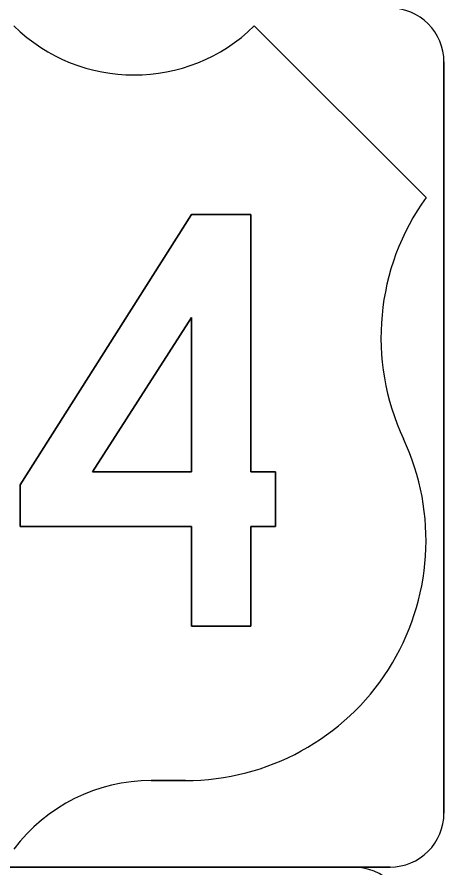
# Model space of a CAD drawing. Extents: x 10133 to 81668, y 5524 to 11018.
# Drawn here: x 29876.2 to 29925.9, y 9439.8 to 9538.8 of the extents above; entities that cross this region are included whole.
import ezdxf

# ---------------------------------------------------------------- set-up
doc = ezdxf.new("R2010")
doc.units = 0
doc.layers.add('DisPlatData', color=7, linetype='Continuous')
doc.layers.add('Level 6', color=7, linetype='Continuous')

msp = doc.modelspace()

# ---------------------------------------------------------------- linework, layer by layer
at = {"layer": 'DisPlatData'}
for p, q in [((29903.813, 9537.745), (29923.778, 9517.778)), ((29923.778, 9517.778), (29903.813, 9537.745)), ((29925.863, 9446.078), (29925.863, 9533.578)), ((29925.863, 9446.078), (29925.863, 9533.578)), ((29925.863, 9533.578), (29925.863, 9533.578)), ((29925.863, 9533.578), (29925.863, 9446.078)), ((29925.863, 9533.578), (29925.863, 9533.578)), ((29925.863, 9533.578), (29925.863, 9446.078)), ((29895.829, 9449.898), (29891.833, 9449.898)), ((29891.833, 9449.898), (29895.829, 9449.898)), ((29925.863, 9446.078), (29925.863, 9446.078)), ((29925.863, 9446.078), (29925.863, 9446.078)), ((29832.113, 9439.828), (29919.613, 9439.828)), ((29832.113, 9439.828), (29919.613, 9439.828)), ((29919.613, 9439.828), (29832.113, 9439.828)), ((29919.613, 9439.828), (29832.113, 9439.828)), ((29919.613, 9439.828), (29919.613, 9439.828)), ((29919.613, 9439.828), (29919.613, 9439.828))]:
    msp.add_line(p, q, dxfattribs=at)
for points in [[(29903.416, 9515.788), (29896.516, 9515.788), (29876.587, 9484.315), (29876.587, 9479.476), (29896.516, 9479.476), (29896.516, 9467.883), (29903.416, 9467.883), (29903.416, 9479.476), (29906.291, 9479.476), (29906.291, 9485.848), (29903.416, 9485.848), (29903.416, 9515.788)], [(29903.416, 9485.848), (29906.291, 9485.848), (29906.291, 9479.476), (29903.416, 9479.476), (29903.416, 9467.883), (29896.516, 9467.883), (29896.516, 9479.476), (29876.587, 9479.476), (29876.587, 9484.315), (29896.516, 9515.788), (29903.416, 9515.788), (29903.416, 9485.848)], [(29896.516, 9485.848), (29885.016, 9485.848), (29896.516, 9503.813), (29896.516, 9485.848)], [(29885.016, 9485.848), (29896.516, 9485.848), (29896.516, 9503.813), (29885.016, 9485.848)], [(29921.157, 9489.665), (29921.16, 9489.666)], [(29921.16, 9489.666), (29921.157, 9489.665)]]:
    msp.add_lwpolyline(points, dxfattribs=at)
for centre, radius, start, end in [((29919.613, 9533.578), 6.25, 0, 90.00021), ((29919.613, 9533.578), 6.25, 0, 90.00021), ((29919.613, 9533.578), 6.25, 0, 90.00021), ((29919.613, 9533.578), 6.25, 0, 90.00021), ((29889.838, 9552.003), 19.965, 225.57583, 314.42721), ((29889.838, 9552.003), 19.965, 225.57583, 314.42721), ((29946.488, 9501.482), 27.951, 144.33724, 205.01003), ((29946.488, 9501.482), 27.951, 144.33724, 205.01003), ((29895.829, 9477.849), 27.951, 270.00006, 25.01045), ((29895.829, 9477.849), 27.951, 270.00006, 25.01045), ((29891.833, 9429.932), 19.965, 90.00021, 143.12341), ((29891.833, 9429.932), 19.965, 90.00021, 143.12341), ((29919.613, 9446.078), 6.25, 270.00006, 0.00027), ((29919.613, 9446.078), 6.25, 270.00006, 0.00027), ((29919.613, 9446.078), 6.25, 270.00006, 0.00027), ((29919.613, 9446.078), 6.25, 270.00006, 0.00027)]:
    msp.add_arc(centre, radius, start, end, dxfattribs=at)
at = {"layer": 'Level 6'}
msp.add_line((29915.234, 9439.828), (29836.491, 9439.828), dxfattribs=at)
msp.add_arc((29915.234, 9433.266), 6.562, 0, 90.00021, dxfattribs=at)

doc.saveas('drawing.dxf')
